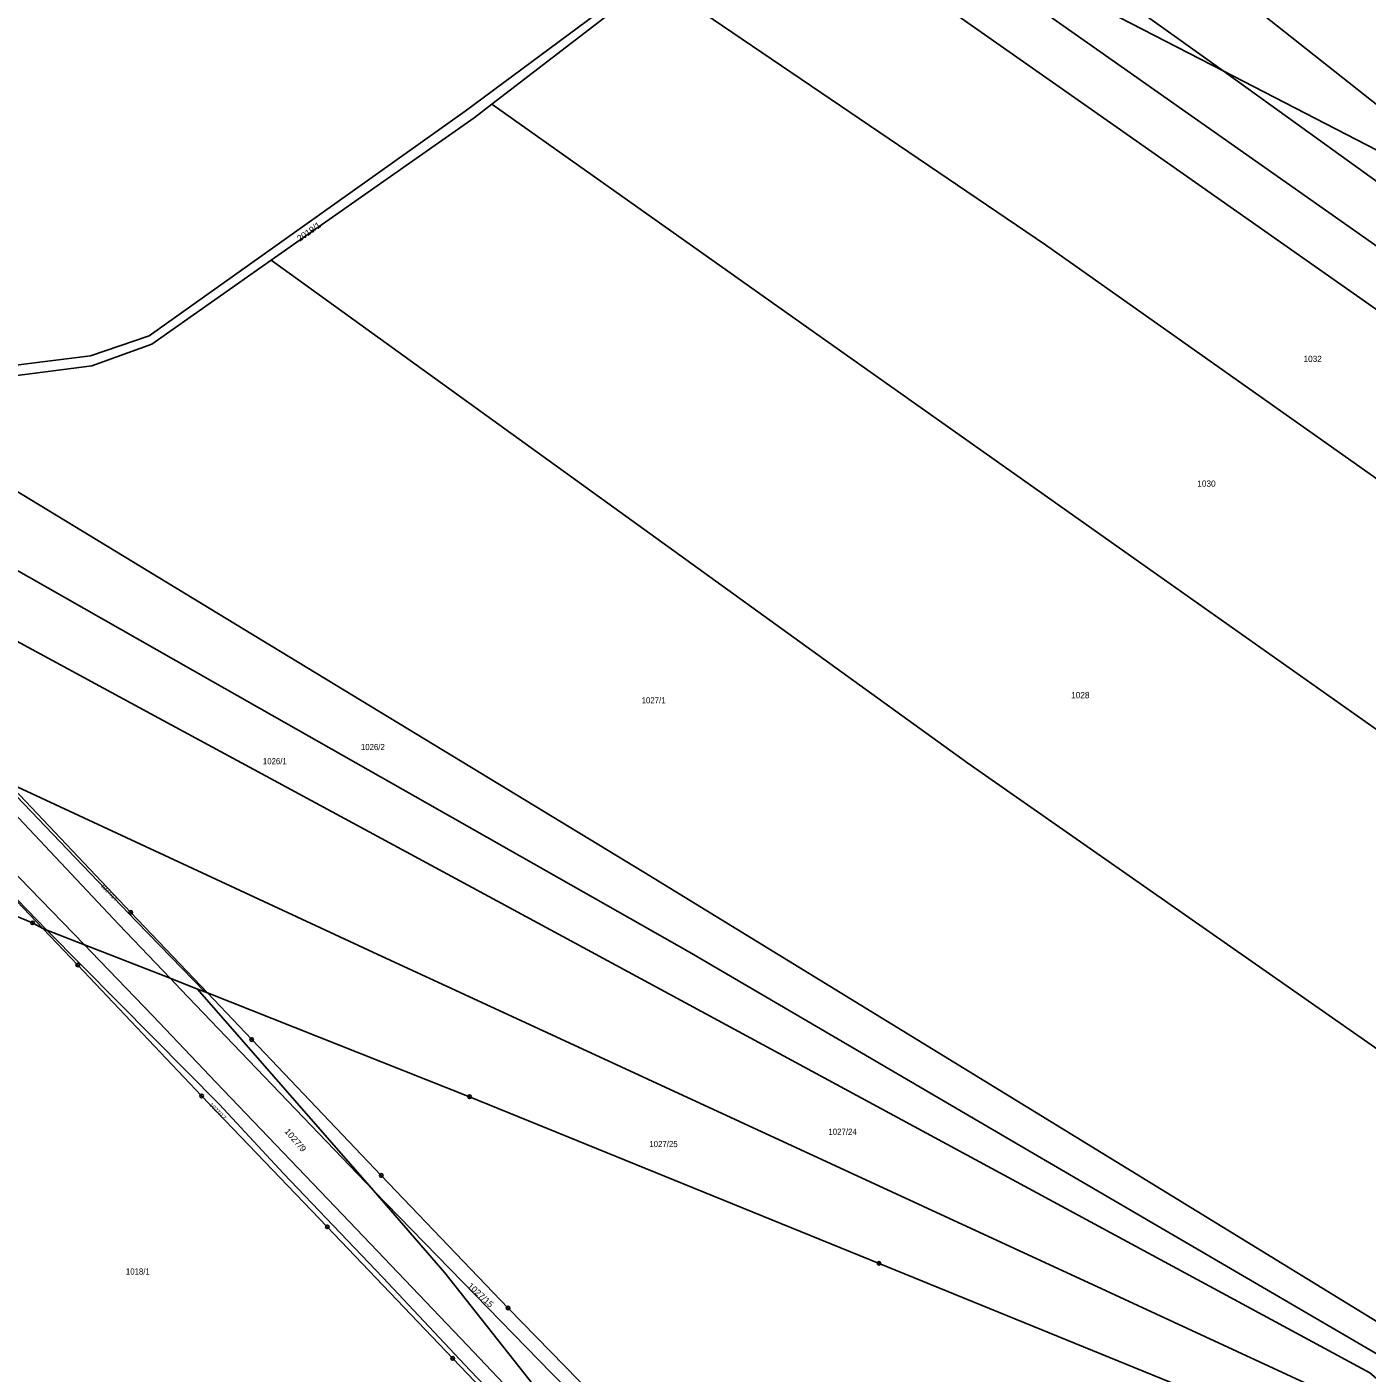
# Model space of a CAD drawing. Extents: x -679733 to -673243, y -1075091 to -1066557.
# Drawn here: x -676520.8 to -676151.8, y -1069859.9 to -1069489.2 of the extents above; entities that cross this region are included whole.
import ezdxf
from ezdxf.enums import TextEntityAlignment as Align

# ---------------------------------------------------------------- set-up
doc = ezdxf.new("R2010")
doc.units = 0
doc.header["$LTSCALE"] = 0.68
for name, color, linetype, lineweight in [('1', 7, 'Continuous', 25), ('4', 7, 'Continuous', 13), ('8', 7, 'Continuous', 25)]:
    doc.layers.add(name, color=color, linetype=linetype, lineweight=lineweight)
doc.layers.add('2', color=7, linetype='Continuous')

msp = doc.modelspace()

# ---------------------------------------------------------------- linework, layer by layer
at = {"layer": '1'}
for p, q in [((-676191.42, -1069501.36), (-676257.72, -1069453.81)), ((-676103.25, -1069546.92), (-676191.42, -1069501.36)), ((-676425.41, -1069809.63), (-676473.81, -1069754.14)), ((-676471.83, -1069754.92), (-676471.11, -1069755.22))]:
    msp.add_line(p, q, dxfattribs=at)
for points in [[(-676274.67, -1069410.62), (-676208.03, -1069464), (-676103.25, -1069546.92), (-676047.7, -1069507.09)], [(-676305.09, -1069439.95), (-676212.69, -1069504.92), (-676120.32, -1069569.92), (-676053.72, -1069614.63), (-675946.28, -1069696.23)], [(-675957.41, -1069704.32), (-676065.47, -1069624.91), (-676127, -1069582.61), (-676221.58, -1069516.25), (-676316.07, -1069449.96)], [(-676191.42, -1069501.36), (-676242.25, -1069475.09), (-676257.72, -1069453.81)], [(-676619.21, -1069593.35), (-676580.31, -1069589.4), (-676503.27, -1069579.84), (-676487.11, -1069574.25), (-676400.1, -1069512.48), (-676358.66, -1069481.59), (-676328.9, -1069457.35)], [(-676453.54, -1069553.5), (-676397.61, -1069514.25), (-676392.77, -1069510.52), (-676348.13, -1069476.13), (-676326.55, -1069459.51), (-676327.28, -1069458.2)], [(-675990.41, -1069726.12), (-676115.37, -1069637.57), (-676240.38, -1069549.23), (-676348.13, -1069476.13)], [(-675960.49, -1069668.95), (-676114.02, -1069557.11), (-676191.42, -1069501.36)], [(-676037.71, -1069761.37), (-676126.44, -1069698.78), (-676215.36, -1069635.98), (-676303.97, -1069573.35), (-676392.77, -1069510.52)], [(-676453.54, -1069553.5), (-676486.4, -1069576.57), (-676502.91, -1069582.54), (-676566.87, -1069590.84)], [(-676095.73, -1069810.24), (-676129.4, -1069784.37), (-676261.73, -1069691.91), (-676357.54, -1069622.74), (-676453.54, -1069553.5)], [(-676566.87, -1069590.84), (-676458.69, -1069656.49), (-676350.97, -1069721.99), (-676245.67, -1069786.47), (-676140.77, -1069850.83)], [(-676146.68, -1069856.02), (-676242.53, -1069800.03), (-676338.4, -1069744), (-676469.67, -1069669.49), (-676601.13, -1069594.77)], [(-676595.62, -1069619.38), (-676484.48, -1069679.55), (-676373.24, -1069739.65), (-676261.91, -1069799.85), (-676151.04, -1069859.85)], [(-676582.7, -1069671.29), (-676577.1, -1069676.82), (-676541.5, -1069711.24), (-676516.41, -1069737.48), (-676515.33, -1069737.9)], [(-676580.79, -1069672.17), (-676570.8, -1069681.85), (-676556.56, -1069695.03), (-676550.26, -1069701.05), (-676542.29, -1069709.04), (-676536.32, -1069715.54), (-676526.25, -1069726.64), (-676515.33, -1069737.9)], [(-676516.41, -1069737.48), (-676519.22, -1069735.92), (-676637.56, -1069687.25), (-676639.68, -1069731.6)], [(-676471.83, -1069754.92), (-676490.48, -1069735.62), (-676507.61, -1069717.81), (-676527.72, -1069696.83)], [(-676526.08, -1069697.29), (-676492.19, -1069733.05), (-676471.11, -1069755.22)], [(-676526.08, -1069697.29), (-676425.51, -1069743.99), (-676324.57, -1069790.62), (-676223.69, -1069837.23), (-676122.99, -1069883.9), (-676151.04, -1069859.85)], [(-676319.78, -1069945.79), (-676335.01, -1069928.75), (-676368.89, -1069892), (-676403.55, -1069855.85), (-676438.08, -1069819.62), (-676472.71, -1069783.56), (-676506.8, -1069747.53), (-676516.41, -1069737.48)], [(-676515.33, -1069737.9), (-676504.97, -1069741.95), (-676481.35, -1069751.19), (-676473.81, -1069754.14), (-676471.83, -1069754.92)], [(-676515.33, -1069737.9), (-676486.05, -1069767.48), (-676467.72, -1069785.97), (-676450.19, -1069804.94), (-676422.78, -1069833.58), (-676398.71, -1069859.19), (-676376.86, -1069882.05), (-676347.61, -1069914), (-676336.37, -1069926.18), (-676326.58, -1069937.01)], [(-676296.44, -1069933.37), (-676318.56, -1069912.77), (-676353.45, -1069877.7), (-676388.32, -1069841.97), (-676423.22, -1069805.47), (-676458.9, -1069768.06), (-676471.11, -1069755.22)], [(-676471.11, -1069755.22), (-676398.92, -1069783.81), (-676286.19, -1069829.68), (-676187.58, -1069869.87)], [(-676300.77, -1069935.67), (-676376.32, -1069859.92), (-676425.41, -1069809.63)], [(-676425.41, -1069809.63), (-676405.74, -1069832.26), (-676372.22, -1069874.69), (-676343.49, -1069912.22), (-676326.19, -1069936.76), (-676326.58, -1069937.01), (-676319.2, -1069945.47)]]:
    msp.add_lwpolyline(points, dxfattribs=at)
at = {"layer": '4'}
for p, q in [((-676529.58, -1069700.15), (-676495.45, -1069736.39)), ((-676504.97, -1069741.95), (-676537.94, -1069708.01)), ((-676495.45, -1069736.39), (-676481.35, -1069751.19)), ((-676481.35, -1069751.19), (-676478.4, -1069754.29)), ((-676478.4, -1069754.29), (-676461.88, -1069771.51)), ((-676468.7, -1069779.91), (-676486.23, -1069761.47)), ((-676461.88, -1069771.51), (-676425.41, -1069809.63)), ((-676433.92, -1069816.23), (-676468.7, -1069779.91)), ((-676399.49, -1069852.32), (-676433.92, -1069816.23)), ((-676365.01, -1069888.47), (-676399.49, -1069852.32))]:
    msp.add_line(p, q, dxfattribs=at)
msp.add_lwpolyline([(-676486.23, -1069761.47), (-676503.07, -1069743.91), (-676504.97, -1069741.95)], dxfattribs=at)
at = {"layer": '8'}
for centre, radius in [((-676519.22, -1069735.9199), 0.5), ((-676519.22, -1069735.9199), 0.0303), ((-676492.19, -1069733.0499), 0.5), ((-676492.19, -1069733.0499), 0.0303), ((-676506.8, -1069747.5299), 0.5), ((-676506.8, -1069747.5299), 0.0303), ((-676458.9, -1069768.0599), 0.5), ((-676458.9, -1069768.0599), 0.0303), ((-676472.71, -1069783.5599), 0.5), ((-676472.71, -1069783.5599), 0.0303), ((-676398.92, -1069783.8099), 0.5), ((-676398.92, -1069783.8099), 0.0303), ((-676423.22, -1069805.4699), 0.5), ((-676423.22, -1069805.4699), 0.0303), ((-676438.08, -1069819.6199), 0.5), ((-676438.08, -1069819.6199), 0.0303), ((-676286.19, -1069829.6799), 0.5), ((-676286.19, -1069829.6799), 0.0303), ((-676388.32, -1069841.9699), 0.5), ((-676388.32, -1069841.9699), 0.0303), ((-676403.55, -1069855.8499), 0.5), ((-676403.55, -1069855.8499), 0.0303)]:
    msp.add_circle(centre, radius, dxfattribs=at)

# ---------------------------------------------------------------- texts
at = {"layer": '2'}
for s, height, rotation, width, p in [('2019/1', 1.7, 35, 1.05, (-676445.662, -1069548.416)), ('1027/17', 1.14, 315, 1.05, (-676470.683, -1069786.133)), ('1027/9', 1.7, 311, 1.1, (-676450.011, -1069793.387)), ('1027/15', 1.7, 317, 1.05, (-676399.599, -1069836.081))]:
    msp.add_text(s, height=height, rotation=rotation, dxfattribs=dict(at, width=width)).set_placement(p)
for s, p in [('1032', (-676169.32, -1069581.489)), ('1030', (-676198.56, -1069615.83)), ('1028', (-676233.29, -1069674.07))]:
    msp.add_text(s, height=1.7, dxfattribs=at).set_placement(p)
at = {"layer": '2', "width": 0.95}
for s, p in [('1027/1', (-676351.55, -1069675.499)), ('1026/2', (-676428.84, -1069688.36)), ('1026/1', (-676455.83, -1069692.259)), ('1027/24', (-676300.12, -1069794.29)), ('1027/25', (-676349.43, -1069797.67)), ('1018/1', (-676493.55, -1069832.769))]:
    msp.add_text(s, height=1.7, dxfattribs=at).set_placement(p)
at = {"layer": '2', "width": 1.05}
msp.add_text('1027/14', height=1.14, rotation=314, dxfattribs=at).set_placement((-676498.5345, -1069727.879), align=Align.CENTER)

doc.saveas('drawing.dxf')
